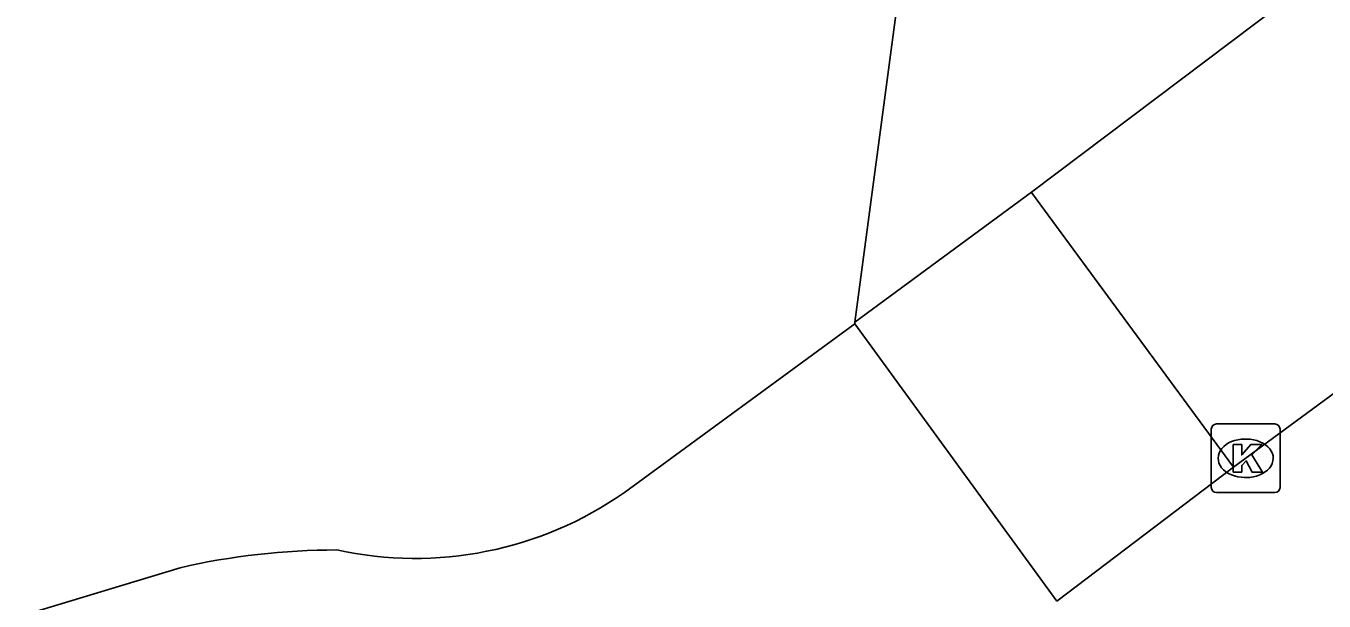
# Model space of a CAD drawing. Extents: x 160664 to 161506, y 382245 to 383288.
# Drawn here: x 160882.74 to 160901.63, y 383220.36 to 383228.74 of the extents above; entities that cross this region are included whole.
import ezdxf

# ---------------------------------------------------------------- set-up
doc = ezdxf.new("R2010")
doc.units = 0
for name, color, linetype in [('IMGEO_Kolk', 7, 'Continuous'), ('IMGEO_Rijbaan_lokaal_gesloten', 7, 'Continuous'), ('IMGEO_Rijbaan_lokaal_open', 7, 'Continuous'), ('IMGEO_Voetpad_open', 7, 'Continuous')]:
    doc.layers.add(name, color=color, linetype=linetype)

msp = doc.modelspace()

# ---------------------------------------------------------------- linework, layer by layer
at = {"layer": 'IMGEO_Kolk'}
for p, q in [((160900.065, 383222.94), (160900.917, 383222.94)), ((160899.99, 383222.014), (160899.99, 383222.866)), ((160900.478, 383222.72), (160900.503, 383222.72)), ((160900.991, 383222.866), (160900.991, 383222.014)), ((160900.501, 383222.16), (160900.476, 383222.16)), ((160900.917, 383221.94), (160900.065, 383221.94))]:
    msp.add_line(p, q, dxfattribs=at)
for points in [[(160900.065, 383222.94), (160900.917, 383222.94)], [(160899.99, 383222.014), (160899.99, 383222.866)], [(160900.991, 383222.866), (160900.991, 383222.014)], [(160900.311, 383222.64), (160900.434, 383222.64), (160900.434, 383222.489), (160900.564, 383222.64), (160900.728, 383222.64), (160900.582, 383222.489), (160900.735, 383222.24), (160900.583, 383222.24), (160900.498, 383222.404), (160900.434, 383222.337), (160900.434, 383222.24), (160900.311, 383222.24), (160900.311, 383222.64)], [(160900.917, 383221.94), (160900.065, 383221.94)]]:
    msp.add_lwpolyline(points, dxfattribs=at)
for centre, start, end in [((160900.067, 383222.864), 91.552, 178.448), ((160900.067, 383222.864), 91.552, 178.448), ((160900.915, 383222.864), 1.552, 88.448), ((160900.915, 383222.864), 1.552, 88.448), ((160900.067, 383222.016), 181.552, 268.448), ((160900.067, 383222.016), 181.552, 268.448), ((160900.915, 383222.016), 271.552, 358.448), ((160900.915, 383222.016), 271.552, 358.448)]:
    msp.add_arc(centre, 0.0765, start, end, dxfattribs=at)
for centre, major_axis, ratio, start_param, end_param in [((160900.477, 383222.44), (-0.387, 0.002), 0.722429, 4.712389, 7.853982), ((160900.502, 383222.44), (-0.39, 0.002), 0.717154, 1.570796, 4.712389)]:
    msp.add_ellipse(centre, major_axis=major_axis, ratio=ratio, start_param=start_param, end_param=end_param, dxfattribs=at)
at = {"layer": 'IMGEO_Rijbaan_lokaal_gesloten'}
for points in [[(160903.622, 383231.251), (160902.449, 383230.144), (160897.372, 383226.313)], [(160900.314, 383222.312), (160906.564, 383226.907)], [(160894.805, 383224.42), (160897.372, 383226.313)], [(160897.372, 383226.313), (160897.375, 383226.308), (160900.314, 383222.312)], [(160894.805, 383224.42), (160894.802, 383224.399)], [(160894.802, 383224.399), (160897.743, 383220.361)], [(160900.314, 383222.312), (160897.743, 383220.361)]]:
    msp.add_lwpolyline(points, dxfattribs=at)
at = {"layer": 'IMGEO_Rijbaan_lokaal_open'}
for points in [[(160894.802, 383224.399), (160891.45, 383221.942)], [(160884.983, 383220.847), (160882.74, 383220.164)]]:
    msp.add_lwpolyline(points, dxfattribs=at)
for centre, radius, start, end in [((160888.402, 383226.3), 5.318, 257.644, 304.9706), ((160887.259, 383210.939), 10.166, 89.9707, 102.9357)]:
    msp.add_arc(centre, radius, start, end, dxfattribs=at)
at = {"layer": 'IMGEO_Voetpad_open'}
msp.add_lwpolyline([(160897.351, 383232.331), (160897.259, 383231.684), (160899.2, 383231.413), (160899.37, 383231.41), (160899.544, 383231.406), (160899.645, 383231.34), (160896.698, 383228.981), (160895.429, 383229.121), (160894.805, 383224.42)], dxfattribs=at)

doc.saveas('drawing.dxf')
